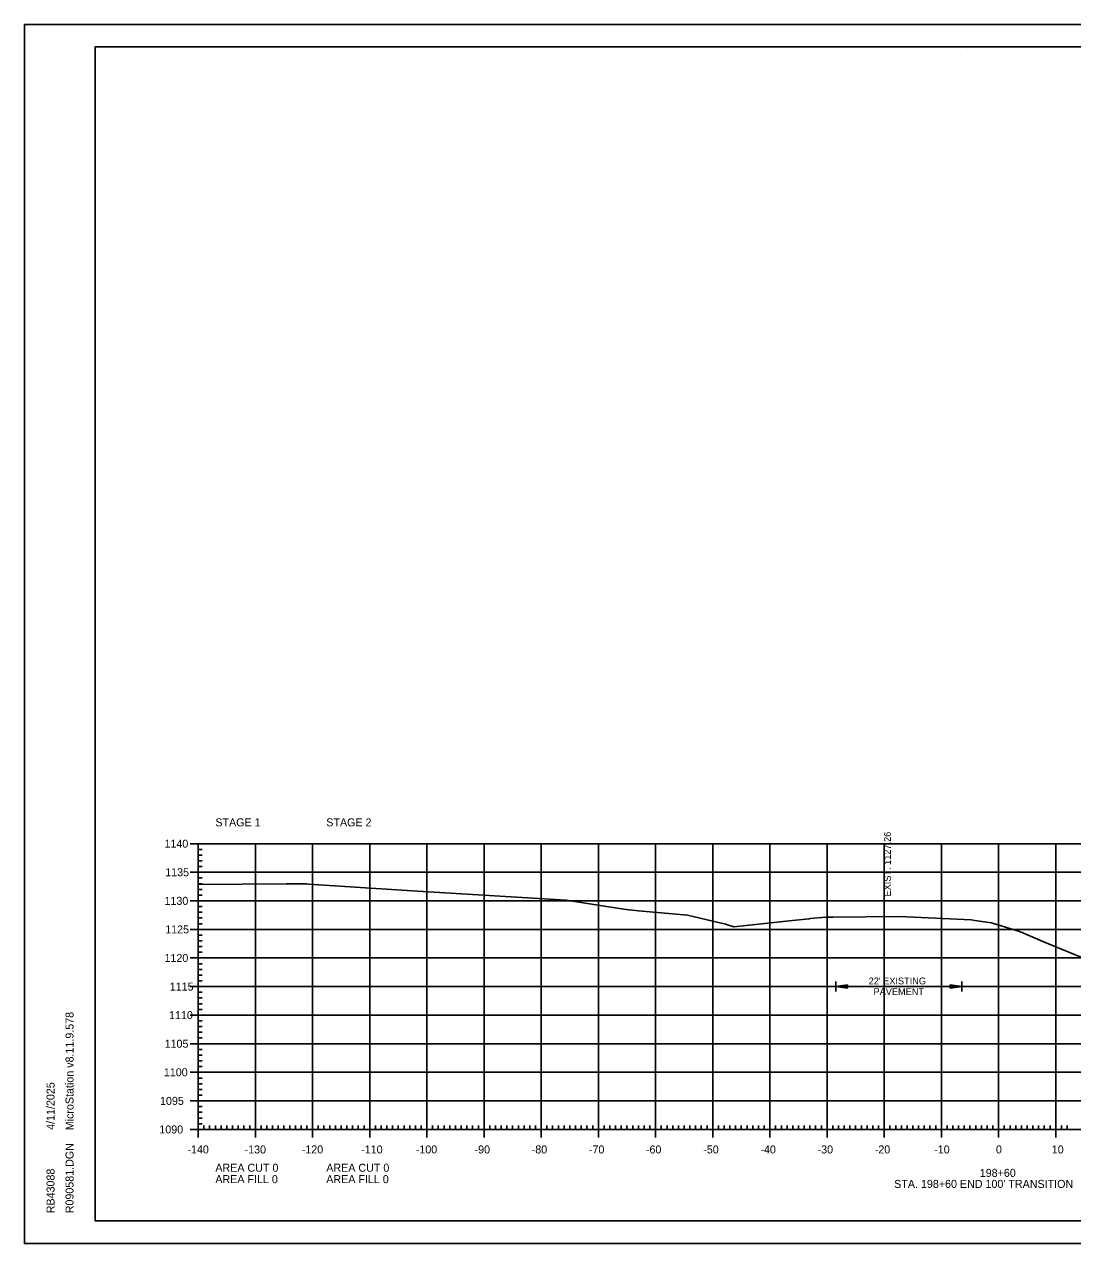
# Model space of a CAD drawing. Extents: x 1322838 to 1324533, y 339903 to 351025.
# Drawn here: x 1324002.6 to 1324185.9, y 350598.6 to 350811.9 of the extents above; entities that cross this region are included whole.
import ezdxf

# ---------------------------------------------------------------- set-up
doc = ezdxf.new("R2010")
doc.units = 0
for name, color, linetype in [('R_Axis', 7, 'Continuous'), ('R_Axis Annot', 7, 'Continuous'), ('R_Border', 7, 'Continuous'), ('R_Exist Surface', 7, 'Continuous'), ('R_Grid', 7, 'Continuous'), ('R_No Plot', 7, 'Continuous'), ('R_Xsect Elev', 7, 'Continuous')]:
    doc.layers.add(name, color=color, linetype=linetype)

msp = doc.modelspace()

# ---------------------------------------------------------------- linework, layer by layer
at = {"layer": 'R_Axis'}
for p, q in [((1324031.58, 350668.58), (1324034.38, 350668.58)), ((1324032.98, 350618.58), (1324032.98, 350668.58)), ((1324032.98, 350667.58), (1324033.68, 350667.58)), ((1324032.98, 350666.58), (1324033.68, 350666.58)), ((1324032.98, 350665.58), (1324033.68, 350665.58)), ((1324031.58, 350663.58), (1324034.38, 350663.58)), ((1324032.98, 350664.58), (1324033.68, 350664.58)), ((1324032.98, 350662.58), (1324033.68, 350662.58)), ((1324032.98, 350661.58), (1324033.68, 350661.58)), ((1324032.98, 350660.58), (1324033.68, 350660.58)), ((1324032.98, 350659.58), (1324033.68, 350659.58)), ((1324031.58, 350658.58), (1324034.38, 350658.58)), ((1324032.98, 350657.58), (1324033.68, 350657.58)), ((1324032.98, 350656.58), (1324033.68, 350656.58)), ((1324032.98, 350655.58), (1324033.68, 350655.58)), ((1324032.98, 350654.58), (1324033.68, 350654.58)), ((1324031.58, 350653.58), (1324034.38, 350653.58)), ((1324032.98, 350652.58), (1324033.68, 350652.58)), ((1324032.98, 350651.58), (1324033.68, 350651.58)), ((1324032.98, 350650.58), (1324033.68, 350650.58)), ((1324031.58, 350648.58), (1324034.38, 350648.58)), ((1324032.98, 350649.58), (1324033.68, 350649.58)), ((1324032.98, 350647.58), (1324033.68, 350647.58)), ((1324032.98, 350646.58), (1324033.68, 350646.58)), ((1324032.98, 350645.58), (1324033.68, 350645.58)), ((1324032.98, 350644.58), (1324033.68, 350644.58)), ((1324031.58, 350643.58), (1324034.38, 350643.58)), ((1324032.98, 350642.58), (1324033.68, 350642.58)), ((1324032.98, 350641.58), (1324033.68, 350641.58)), ((1324032.98, 350640.58), (1324033.68, 350640.58)), ((1324032.98, 350639.58), (1324033.68, 350639.58)), ((1324031.58, 350638.58), (1324034.38, 350638.58)), ((1324032.98, 350637.58), (1324033.68, 350637.58)), ((1324032.98, 350636.58), (1324033.68, 350636.58)), ((1324032.98, 350635.58), (1324033.68, 350635.58)), ((1324031.58, 350633.58), (1324034.38, 350633.58)), ((1324032.98, 350634.58), (1324033.68, 350634.58)), ((1324032.98, 350632.58), (1324033.68, 350632.58)), ((1324032.98, 350631.58), (1324033.68, 350631.58)), ((1324032.98, 350630.58), (1324033.68, 350630.58)), ((1324032.98, 350629.58), (1324033.68, 350629.58)), ((1324031.58, 350628.58), (1324034.38, 350628.58)), ((1324032.98, 350627.58), (1324033.68, 350627.58)), ((1324032.98, 350626.58), (1324033.68, 350626.58)), ((1324032.98, 350625.58), (1324033.68, 350625.58)), ((1324031.58, 350623.58), (1324034.38, 350623.58)), ((1324032.98, 350624.58), (1324033.68, 350624.58)), ((1324032.98, 350622.58), (1324033.68, 350622.58)), ((1324032.98, 350621.58), (1324033.68, 350621.58)), ((1324032.98, 350620.58), (1324033.68, 350620.58)), ((1324031.58, 350618.58), (1324034.38, 350618.58)), ((1324032.98, 350617.18), (1324032.98, 350619.98)), ((1324032.98, 350619.58), (1324033.68, 350619.58)), ((1324032.98, 350618.58), (1324312.98, 350618.58)), ((1324033.98, 350618.58), (1324033.98, 350619.28)), ((1324034.98, 350618.58), (1324034.98, 350619.28)), ((1324035.98, 350618.58), (1324035.98, 350619.28)), ((1324036.98, 350618.58), (1324036.98, 350619.28)), ((1324037.98, 350618.58), (1324037.98, 350619.28)), ((1324038.98, 350618.58), (1324038.98, 350619.28)), ((1324039.98, 350618.58), (1324039.98, 350619.28)), ((1324040.98, 350618.58), (1324040.98, 350619.28)), ((1324041.98, 350618.58), (1324041.98, 350619.28)), ((1324042.98, 350617.18), (1324042.98, 350619.98)), ((1324043.98, 350618.58), (1324043.98, 350619.28)), ((1324044.98, 350618.58), (1324044.98, 350619.28)), ((1324045.98, 350618.58), (1324045.98, 350619.28)), ((1324046.98, 350618.58), (1324046.98, 350619.28)), ((1324047.98, 350618.58), (1324047.98, 350619.28)), ((1324048.98, 350618.58), (1324048.98, 350619.28)), ((1324049.98, 350618.58), (1324049.98, 350619.28)), ((1324050.98, 350618.58), (1324050.98, 350619.28)), ((1324051.98, 350618.58), (1324051.98, 350619.28)), ((1324052.98, 350617.18), (1324052.98, 350619.98)), ((1324053.98, 350618.58), (1324053.98, 350619.28)), ((1324054.98, 350618.58), (1324054.98, 350619.28)), ((1324055.98, 350618.58), (1324055.98, 350619.28)), ((1324056.98, 350618.58), (1324056.98, 350619.28)), ((1324057.98, 350618.58), (1324057.98, 350619.28)), ((1324058.98, 350618.58), (1324058.98, 350619.28)), ((1324059.98, 350618.58), (1324059.98, 350619.28)), ((1324060.98, 350618.58), (1324060.98, 350619.28)), ((1324061.98, 350618.58), (1324061.98, 350619.28)), ((1324062.98, 350617.18), (1324062.98, 350619.98)), ((1324063.98, 350618.58), (1324063.98, 350619.28)), ((1324064.98, 350618.58), (1324064.98, 350619.28)), ((1324065.98, 350618.58), (1324065.98, 350619.28)), ((1324066.98, 350618.58), (1324066.98, 350619.28)), ((1324067.98, 350618.58), (1324067.98, 350619.28)), ((1324068.98, 350618.58), (1324068.98, 350619.28)), ((1324069.98, 350618.58), (1324069.98, 350619.28)), ((1324070.98, 350618.58), (1324070.98, 350619.28)), ((1324071.98, 350618.58), (1324071.98, 350619.28)), ((1324072.98, 350617.18), (1324072.98, 350619.98)), ((1324073.98, 350618.58), (1324073.98, 350619.28)), ((1324074.98, 350618.58), (1324074.98, 350619.28)), ((1324075.98, 350618.58), (1324075.98, 350619.28)), ((1324076.98, 350618.58), (1324076.98, 350619.28)), ((1324077.98, 350618.58), (1324077.98, 350619.28)), ((1324078.98, 350618.58), (1324078.98, 350619.28)), ((1324079.98, 350618.58), (1324079.98, 350619.28)), ((1324080.98, 350618.58), (1324080.98, 350619.28)), ((1324081.98, 350618.58), (1324081.98, 350619.28)), ((1324082.98, 350617.18), (1324082.98, 350619.98)), ((1324083.98, 350618.58), (1324083.98, 350619.28)), ((1324084.98, 350618.58), (1324084.98, 350619.28)), ((1324085.98, 350618.58), (1324085.98, 350619.28)), ((1324086.98, 350618.58), (1324086.98, 350619.28)), ((1324087.98, 350618.58), (1324087.98, 350619.28)), ((1324088.98, 350618.58), (1324088.98, 350619.28)), ((1324089.98, 350618.58), (1324089.98, 350619.28)), ((1324090.98, 350618.58), (1324090.98, 350619.28)), ((1324091.98, 350618.58), (1324091.98, 350619.28)), ((1324092.98, 350617.18), (1324092.98, 350619.98)), ((1324093.98, 350618.58), (1324093.98, 350619.28)), ((1324094.98, 350618.58), (1324094.98, 350619.28)), ((1324095.98, 350618.58), (1324095.98, 350619.28)), ((1324096.98, 350618.58), (1324096.98, 350619.28)), ((1324097.98, 350618.58), (1324097.98, 350619.28)), ((1324098.98, 350618.58), (1324098.98, 350619.28)), ((1324099.98, 350618.58), (1324099.98, 350619.28)), ((1324100.98, 350618.58), (1324100.98, 350619.28)), ((1324101.98, 350618.58), (1324101.98, 350619.28)), ((1324102.98, 350617.18), (1324102.98, 350619.98)), ((1324103.98, 350618.58), (1324103.98, 350619.28)), ((1324104.98, 350618.58), (1324104.98, 350619.28)), ((1324105.98, 350618.58), (1324105.98, 350619.28)), ((1324106.98, 350618.58), (1324106.98, 350619.28)), ((1324107.98, 350618.58), (1324107.98, 350619.28)), ((1324108.98, 350618.58), (1324108.98, 350619.28)), ((1324109.98, 350618.58), (1324109.98, 350619.28)), ((1324110.98, 350618.58), (1324110.98, 350619.28)), ((1324111.98, 350618.58), (1324111.98, 350619.28)), ((1324112.98, 350617.18), (1324112.98, 350619.98)), ((1324113.98, 350618.58), (1324113.98, 350619.28)), ((1324114.98, 350618.58), (1324114.98, 350619.28)), ((1324115.98, 350618.58), (1324115.98, 350619.28)), ((1324116.98, 350618.58), (1324116.98, 350619.28)), ((1324117.98, 350618.58), (1324117.98, 350619.28)), ((1324118.98, 350618.58), (1324118.98, 350619.28)), ((1324119.98, 350618.58), (1324119.98, 350619.28)), ((1324120.98, 350618.58), (1324120.98, 350619.28)), ((1324121.98, 350618.58), (1324121.98, 350619.28)), ((1324122.98, 350617.18), (1324122.98, 350619.98)), ((1324123.98, 350618.58), (1324123.98, 350619.28)), ((1324124.98, 350618.58), (1324124.98, 350619.28)), ((1324125.98, 350618.58), (1324125.98, 350619.28)), ((1324126.98, 350618.58), (1324126.98, 350619.28)), ((1324127.98, 350618.58), (1324127.98, 350619.28)), ((1324128.98, 350618.58), (1324128.98, 350619.28)), ((1324129.98, 350618.58), (1324129.98, 350619.28)), ((1324130.98, 350618.58), (1324130.98, 350619.28)), ((1324131.98, 350618.58), (1324131.98, 350619.28)), ((1324132.98, 350617.18), (1324132.98, 350619.98)), ((1324133.98, 350618.58), (1324133.98, 350619.28)), ((1324134.98, 350618.58), (1324134.98, 350619.28)), ((1324135.98, 350618.58), (1324135.98, 350619.28)), ((1324136.98, 350618.58), (1324136.98, 350619.28)), ((1324137.98, 350618.58), (1324137.98, 350619.28)), ((1324138.98, 350618.58), (1324138.98, 350619.28)), ((1324139.98, 350618.58), (1324139.98, 350619.28)), ((1324140.98, 350618.58), (1324140.98, 350619.28)), ((1324141.98, 350618.58), (1324141.98, 350619.28)), ((1324142.98, 350617.18), (1324142.98, 350619.98)), ((1324143.98, 350618.58), (1324143.98, 350619.28)), ((1324144.98, 350618.58), (1324144.98, 350619.28)), ((1324145.98, 350618.58), (1324145.98, 350619.28)), ((1324146.98, 350618.58), (1324146.98, 350619.28)), ((1324147.98, 350618.58), (1324147.98, 350619.28)), ((1324148.98, 350618.58), (1324148.98, 350619.28)), ((1324149.98, 350618.58), (1324149.98, 350619.28)), ((1324150.98, 350618.58), (1324150.98, 350619.28)), ((1324151.98, 350618.58), (1324151.98, 350619.28)), ((1324152.98, 350617.18), (1324152.98, 350619.98)), ((1324153.98, 350618.58), (1324153.98, 350619.28)), ((1324154.98, 350618.58), (1324154.98, 350619.28)), ((1324155.98, 350618.58), (1324155.98, 350619.28)), ((1324156.98, 350618.58), (1324156.98, 350619.28)), ((1324157.98, 350618.58), (1324157.98, 350619.28)), ((1324158.98, 350618.58), (1324158.98, 350619.28)), ((1324159.98, 350618.58), (1324159.98, 350619.28)), ((1324160.98, 350618.58), (1324160.98, 350619.28)), ((1324161.98, 350618.58), (1324161.98, 350619.28)), ((1324162.98, 350617.18), (1324162.98, 350619.98)), ((1324163.98, 350618.58), (1324163.98, 350619.28)), ((1324164.98, 350618.58), (1324164.98, 350619.28)), ((1324165.98, 350618.58), (1324165.98, 350619.28)), ((1324166.98, 350618.58), (1324166.98, 350619.28)), ((1324167.98, 350618.58), (1324167.98, 350619.28)), ((1324168.98, 350618.58), (1324168.98, 350619.28)), ((1324169.98, 350618.58), (1324169.98, 350619.28)), ((1324170.98, 350618.58), (1324170.98, 350619.28)), ((1324171.98, 350618.58), (1324171.98, 350619.28)), ((1324172.98, 350617.18), (1324172.98, 350619.98)), ((1324173.98, 350618.58), (1324173.98, 350619.28)), ((1324174.98, 350618.58), (1324174.98, 350619.28)), ((1324175.98, 350618.58), (1324175.98, 350619.28)), ((1324176.98, 350618.58), (1324176.98, 350619.28)), ((1324177.98, 350618.58), (1324177.98, 350619.28)), ((1324178.98, 350618.58), (1324178.98, 350619.28)), ((1324179.98, 350618.58), (1324179.98, 350619.28)), ((1324180.98, 350618.58), (1324180.98, 350619.28)), ((1324181.98, 350618.58), (1324181.98, 350619.28)), ((1324182.98, 350617.18), (1324182.98, 350619.98)), ((1324183.98, 350618.58), (1324183.98, 350619.28)), ((1324184.98, 350618.58), (1324184.98, 350619.28))]:
    msp.add_line(p, q, dxfattribs=at)
at = {"layer": 'R_Axis Annot'}
for p, q in [((1324144.53, 350644.44), (1324144.53, 350642.73)), ((1324146.53, 350643.88), (1324144.53, 350643.58)), ((1324146.53, 350643.83), (1324144.86, 350643.58)), ((1324146.53, 350643.28), (1324146.53, 350643.88)), ((1324164.53, 350643.88), (1324166.53, 350643.58)), ((1324164.53, 350643.88), (1324164.53, 350643.28)), ((1324164.53, 350643.83), (1324166.19, 350643.58)), ((1324166.53, 350644.44), (1324166.53, 350642.73)), ((1324146.53, 350643.28), (1324144.53, 350643.58)), ((1324144.53, 350643.58), (1324166.53, 350643.58)), ((1324146.53, 350643.33), (1324144.86, 350643.58)), ((1324146.53, 350643.78), (1324145.21, 350643.58)), ((1324146.53, 350643.39), (1324145.21, 350643.58)), ((1324146.53, 350643.73), (1324145.54, 350643.58)), ((1324146.53, 350643.44), (1324145.54, 350643.58)), ((1324146.53, 350643.68), (1324145.88, 350643.58)), ((1324146.53, 350643.49), (1324145.88, 350643.58)), ((1324146.53, 350643.63), (1324146.21, 350643.58)), ((1324146.53, 350643.54), (1324146.21, 350643.58)), ((1324164.53, 350643.78), (1324165.85, 350643.58)), ((1324164.53, 350643.73), (1324165.52, 350643.58)), ((1324164.53, 350643.68), (1324165.18, 350643.58)), ((1324164.53, 350643.63), (1324164.84, 350643.58)), ((1324164.53, 350643.28), (1324166.53, 350643.58)), ((1324164.53, 350643.49), (1324165.18, 350643.58)), ((1324164.53, 350643.39), (1324165.85, 350643.58)), ((1324164.53, 350643.33), (1324166.19, 350643.58)), ((1324164.53, 350643.44), (1324165.52, 350643.58)), ((1324164.53, 350643.54), (1324164.84, 350643.58))]:
    msp.add_line(p, q, dxfattribs=at)
at = {"layer": 'R_Border'}
for p, q in [((1324014.98, 350808.04), (1324331.16, 350808.04)), ((1324014.98, 350602.58), (1324014.98, 350808.04)), ((1324167.5, 350807.78), (1324167.5, 350807.78)), ((1324167.5, 350807.78), (1324167.5, 350807.78)), ((1324014.98, 350602.58), (1324014.98, 350602.58)), ((1324331.16, 350602.58), (1324014.98, 350602.58))]:
    msp.add_line(p, q, dxfattribs=at)
at = {"layer": 'R_Exist Surface'}
msp.add_lwpolyline([(1324032.98, 350661.46), (1324048.34, 350661.55), (1324051.92, 350661.53), (1324052.28, 350661.52), (1324071.35, 350660.28), (1324097.36, 350658.67), (1324105.13, 350657.45), (1324107.84, 350657.06), (1324110, 350656.85), (1324118.56, 350656.09), (1324125.19, 350654.47), (1324126.67, 350654.04), (1324128.84, 350654.29), (1324136.94, 350655.14), (1324139.86, 350655.45), (1324139.97, 350655.46), (1324140.01, 350655.47), (1324142.76, 350655.7), (1324144.02, 350655.71), (1324155.54, 350655.84), (1324156.95, 350655.78), (1324168.2, 350655.25), (1324168.83, 350655.15), (1324171.77, 350654.71), (1324175.88, 350653.44), (1324176.8, 350653.17), (1324180.7, 350651.46), (1324188.56, 350648.23)], dxfattribs=at)
at = {"layer": 'R_Grid'}
for p, q in [((1324032.98, 350668.58), (1324312.98, 350668.58)), ((1324032.98, 350618.58), (1324032.98, 350668.58)), ((1324042.98, 350618.58), (1324042.98, 350668.58)), ((1324052.98, 350618.58), (1324052.98, 350668.58)), ((1324062.98, 350618.58), (1324062.98, 350668.58)), ((1324072.98, 350618.58), (1324072.98, 350668.58)), ((1324082.98, 350618.58), (1324082.98, 350668.58)), ((1324092.98, 350618.58), (1324092.98, 350668.58)), ((1324102.98, 350618.58), (1324102.98, 350668.58)), ((1324112.98, 350618.58), (1324112.98, 350668.58)), ((1324122.98, 350618.58), (1324122.98, 350668.58)), ((1324132.98, 350618.58), (1324132.98, 350668.58)), ((1324142.98, 350618.58), (1324142.98, 350668.58)), ((1324152.98, 350618.58), (1324152.98, 350668.58)), ((1324162.98, 350618.58), (1324162.98, 350668.58)), ((1324172.98, 350618.58), (1324172.98, 350668.58)), ((1324182.98, 350618.58), (1324182.98, 350668.58)), ((1324032.98, 350663.58), (1324312.98, 350663.58)), ((1324032.98, 350658.58), (1324312.98, 350658.58)), ((1324032.98, 350653.58), (1324312.98, 350653.58)), ((1324032.98, 350648.58), (1324312.98, 350648.58)), ((1324032.98, 350643.58), (1324312.98, 350643.58)), ((1324032.98, 350638.58), (1324312.98, 350638.58)), ((1324032.98, 350633.58), (1324312.98, 350633.58)), ((1324032.98, 350628.58), (1324312.98, 350628.58)), ((1324032.98, 350623.58), (1324312.98, 350623.58)), ((1324032.98, 350618.58), (1324312.98, 350618.58))]:
    msp.add_line(p, q, dxfattribs=at)
at = {"layer": 'R_No Plot'}
for p, q in [((1324002.58, 350811.94), (1324335.91, 350811.94)), ((1324002.58, 350598.61), (1324335.91, 350598.61))]:
    msp.add_line(p, q, dxfattribs=at)
for points in [[(1324002.57, 350811.94), (1324335.91, 350811.94), (1324335.91, 350598.6), (1324002.57, 350598.6)], [(1324248.9, 350808.04), (1324268.52, 350808.04), (1324268.52, 350798.16), (1324284.63, 350798.16), (1324307.83, 350798.16), (1324307.83, 350765.49), (1324331.04, 350765.49), (1324331.16, 350602.58), (1324014.98, 350602.58), (1324014.98, 350808.04)]]:
    msp.add_lwpolyline(points, close=True, dxfattribs=at)

# ---------------------------------------------------------------- texts
at = {"layer": 'R_Axis Annot'}
for s, height, p in [('STAGE 1', 1.4, (1324035.98, 350671.61)), ('STAGE 2', 1.4, (1324055.38, 350671.61)), ('1140', 1.4, (1324027.08, 350667.88)), ('1135', 1.4, (1324027.21, 350662.88)), ('1130', 1.4, (1324027.08, 350657.88)), ('1125', 1.4, (1324027.21, 350652.88)), ('1120', 1.4, (1324027.08, 350647.88)), ('1115', 1.4, (1324028, 350642.88)), ("22' EXISTING ", 1.2, (1324150.26, 350643.96)), ('PAVEMENT', 1.2, (1324151.11, 350642.09)), ('1110', 1.4, (1324027.88, 350637.88)), ('1105', 1.4, (1324027.1, 350632.88)), ('1100', 1.4, (1324026.97, 350627.88)), ('1095', 1.4, (1324026.3, 350622.88)), ('1090', 1.4, (1324026.18, 350617.88)), ('-140', 1.4, (1324031.09, 350614.38)), ('-130', 1.4, (1324041.09, 350614.38)), ('-120', 1.4, (1324051.09, 350614.38)), ('-110', 1.4, (1324061.49, 350614.38)), ('-100', 1.4, (1324071.04, 350614.38)), ('-90', 1.4, (1324081.32, 350614.38)), ('-80', 1.4, (1324091.32, 350614.38)), ('-70', 1.4, (1324101.32, 350614.38)), ('-60', 1.4, (1324111.29, 350614.38)), ('-50', 1.4, (1324121.32, 350614.38)), ('-40', 1.4, (1324131.32, 350614.38)), ('-30', 1.4, (1324141.32, 350614.38)), ('-20', 1.4, (1324151.32, 350614.38)), ('-10', 1.4, (1324161.72, 350614.38)), ('0', 1.4, (1324172.52, 350614.38)), ('10', 1.4, (1324182.29, 350614.38)), ('AREA CUT 0', 1.4, (1324035.98, 350611.18)), ('AREA CUT 0', 1.4, (1324055.38, 350611.18)), ('AREA FILL 0', 1.4, (1324035.98, 350609.18)), ('AREA FILL 0', 1.4, (1324055.38, 350609.18)), (" STA. 198+60 END 100' TRANSITION ", 1.4, (1324154.2, 350608.35)), ('198+60', 1.4, (1324169.69, 350610.28))]:
    msp.add_text(s, height=height, dxfattribs=at).set_placement(p)
at = {"layer": 'R_Border'}
for s, p in [('MicroStation v8.11.9.578', (1324011.17, 350618.44)), ('4/11/2025', (1324007.85, 350618.51)), ('R090581.DGN', (1324011.17, 350603.91)), ('RB43088', (1324007.85, 350603.91))]:
    msp.add_text(s, height=1.4, rotation=90, dxfattribs=at).set_placement(p)
at = {"layer": 'R_Xsect Elev'}
msp.add_text('EXIST. 1127.26', height=1.2, rotation=90, dxfattribs=at).set_placement((1324154.14, 350659.34))

doc.saveas('drawing.dxf')
